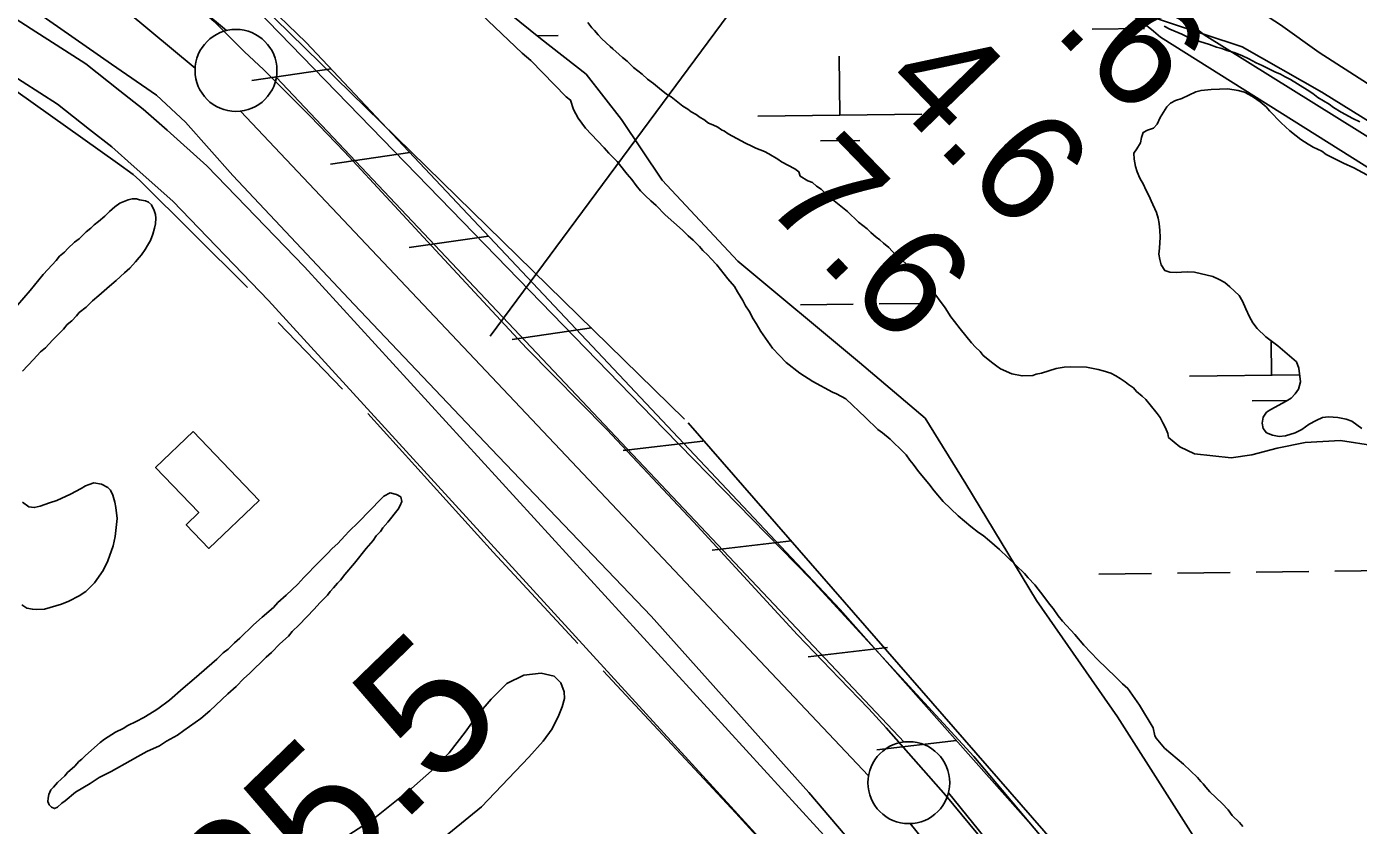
# Model space of a CAD drawing. Extents: x 3704301 to 3742427, y 506229 to 532009.
# Drawn here: x 3726657 to 3727470, y 517127 to 517615 of the extents above; entities that cross this region are included whole.
import ezdxf

# ---------------------------------------------------------------- set-up
doc = ezdxf.new("R2010")
doc.units = 0
for name, color, linetype in [('V-BLDG-OTLN', 7, 'Continuous'), ('V-FLOD-BASE', 7, 'Continuous'), ('V-LEVE-TOET', 7, 'Continuous'), ('V-RIVR-EDGE', 7, 'Continuous'), ('V-RIVR-RANG', 7, 'Continuous'), ('V-RIVR-RANG-IDEN', 7, 'Continuous'), ('V-ROAD-CNTR', 7, 'Continuous'), ('V-RRAP-FSHR', 7, 'Continuous'), ('V-SITE-VEGE', 7, 'Continuous'), ('V-SURV-LINE', 7, 'Continuous'), ('V-TOPO-DPTH', 7, 'Continuous'), ('V-TOPO-MINR', 7, 'Continuous'), ('V-TOPO-SHOR', 7, 'Continuous'), ('V-TOPO-WATR', 7, 'Continuous'), ('V-WETL-SWMP', 7, 'Continuous')]:
    doc.layers.add(name, color=color, linetype=linetype)

msp = doc.modelspace()

# ---------------------------------------------------------------- linework, layer by layer
at = {"layer": 'V-BLDG-OTLN'}
msp.add_lwpolyline([(3726759.02, 517367.47), (3726799.23, 517325.45), (3726768.65, 517296.18), (3726754.79, 517310.66), (3726762.51, 517318.05), (3726736.16, 517345.58)], close=True, dxfattribs=at)
at = {"layer": 'V-FLOD-BASE'}
for points in [[(3727181.79, 517186.75), (3727171.34, 517198.21), (3727153.19, 517217.09), (3727127.78, 517243.41), (3727064.33, 517312.34), (3727011.52, 517368.75), (3726962.41, 517418.44), (3726907.07, 517478.05), (3726851.45, 517538.19), (3726830.51, 517559.99), (3726802.06, 517588.42), (3726790.37, 517599.29), (3726771.96, 517617.62), (3726748.6, 517638.28), (3726735.27, 517649.11), (3726722.49, 517659.95), (3726710.85, 517668.38), (3726666.56, 517699.41), (3726601.02, 517742.17), (3726528.29, 517789.65), (3726447.84, 517841.3), (3726399.41, 517874.13)], [(3727286.68, 517062.86), (3727218.22, 517145.43), (3727181.79, 517186.75)]]:
    msp.add_lwpolyline(points, dxfattribs=at)
at = {"layer": 'V-LEVE-TOET'}
msp.add_line((3727318.26, 517071.03), (3727235.36, 517169.14), dxfattribs=at)
for points in [[(3725945.33, 517914.49), (3726004.19, 517911.57), (3726047.26, 517908.27), (3726126.62, 517901.22), (3726168.71, 517893.81), (3726206.49, 517884.93), (3726268.73, 517865.5), (3726295.39, 517854.72), (3726320.96, 517843.92), (3726373.52, 517820.16), (3726420.98, 517793.56), (3726463.35, 517763.3), (3726609.52, 517661.28), (3726709.19, 517591.6), (3726736.59, 517572.67), (3726754.41, 517556.23), (3726783.23, 517523.74), (3726857.27, 517444.99), (3726940.78, 517356.95), (3727038.52, 517254.84), (3727134.75, 517147.25), (3727164.91, 517111.61)], [(3727235.36, 517169.14), (3727135.66, 517277.6), (3727046.62, 517368.77), (3726916.54, 517502.75), (3726804.61, 517617.85), (3726783.14, 517639.1), (3726768.95, 517651.82), (3726746.99, 517670.6), (3726715.9, 517695.7), (3726707.88, 517700.94), (3726675.27, 517721.64), (3726614.74, 517759.63), (3726497.99, 517838.15), (3726406.35, 517902.31)]]:
    msp.add_lwpolyline(points, dxfattribs=at)
at = {"layer": 'V-RIVR-EDGE'}
msp.add_lwpolyline([(3726622.53, 517961.45), (3726668.71, 517943.93), (3726677.1, 517934.31), (3726707.68, 517921.62), (3726751.44, 517897.5), (3726789.81, 517875.19), (3726824.57, 517852.3), (3726850.36, 517841.43), (3726910.87, 517793.25), (3726943.83, 517767.96), (3726971.42, 517760.08), (3727038.59, 517729.3), (3727066.77, 517715.42), (3727094.37, 517712.35), (3727152.55, 517688.8), (3727190.32, 517671.29), (3727283.3, 517639.85), (3727329.49, 517625.32), (3727399.07, 517602.34), (3727447.63, 517574.61), (3727560.31, 517504.69)], dxfattribs=at)
at = {"layer": 'V-RIVR-RANG'}
msp.add_line((3726940.36, 517425.79), (3727489.32, 518167.79), dxfattribs=at)
at = {"layer": 'V-ROAD-CNTR'}
for points in [[(3726343.51, 517817.69), (3726660.2, 517613.2), (3726693.62, 517591.82), (3726714.4, 517575.44), (3726728.64, 517564.27), (3726743.09, 517551.46), (3726767.42, 517529.71), (3726826.9, 517468.07), (3727182.61, 517078.62), (3727731.66, 516400.01)], [(3726327.23, 517792.48), (3726643.98, 517587.97), (3726676.21, 517567.34), (3726695.86, 517551.86), (3726709.42, 517541.22), (3726723.14, 517529.05), (3726746.6, 517508.08), (3726805.02, 517447.53), (3727149.44, 517070.45)]]:
    msp.add_lwpolyline(points, dxfattribs=at)
at = {"layer": 'V-RRAP-FSHR'}
for p, q in [((3726843.25, 517588.74), (3726794.93, 517581.71)), ((3726891.24, 517537.78), (3726842.92, 517530.75)), ((3726939.23, 517486.81), (3726890.9, 517479.79)), ((3727002.06, 517430.73), (3726953.74, 517423.7)), ((3727070.01, 517361.54), (3727021.5, 517355.96)), ((3727124.17, 517300.79), (3727075.66, 517295.21)), ((3727182.74, 517235.65), (3727134.23, 517230.06)), ((3727224.78, 517178.87), (3727176.27, 517173.29))]:
    msp.add_line(p, q, dxfattribs=at)
for points in [[(3726650.44, 517747.1), (3726729.78, 517684.49), (3726775.57, 517654.98), (3726800.17, 517632.02), (3726827.98, 517604.96), (3727153.85, 517258.87), (3727345.14, 517043.14)], [(3726753.33, 517674.03), (3727058.89, 517375.07)], [(3727061.09, 517372.87), (3727446.71, 516930.49)]]:
    msp.add_lwpolyline(points, dxfattribs=at)
at = {"layer": 'V-SITE-VEGE'}
for points in [[(3727233.54, 517309.52), (3727225.75, 517316.13), (3727216.56, 517324.89), (3727211.23, 517331.29), (3727207.86, 517335.57), (3727201.69, 517343.04), (3727198.32, 517347.58), (3727196.35, 517349.98), (3727194.1, 517353.19), (3727192.7, 517354.79), (3727184.34, 517362.75), (3727179.62, 517366.72), (3727176.85, 517368.83), (3727169.32, 517375.99), (3727157.34, 517387.4), (3727151.55, 517390.53), (3727149.08, 517391.56), (3727137.21, 517398.07), (3727129.2, 517403.04), (3727120.88, 517409.65), (3727116.69, 517413.9), (3727112.5, 517418.42), (3727105.45, 517428.59), (3727102.61, 517433.42), (3727100.63, 517436.37), (3727098.34, 517440.94), (3727096.09, 517444.15), (3727094.37, 517447.37), (3727091.25, 517452.74), (3727089.26, 517455.96), (3727085.34, 517460.76), (3727078.6, 517469.3), (3727074.97, 517473.03), (3727073.01, 517475.16), (3727069.95, 517478.07), (3727067.98, 517480.47), (3727064.08, 517484.19), (3727061.02, 517486.84), (3727057.68, 517490.29), (3727047.1, 517499.83), (3727041.52, 517505.41), (3727038.19, 517508.32), (3727035.12, 517511.24), (3727032.05, 517514.43), (3727029.25, 517517.63), (3727026.71, 517521.38), (3727023.91, 517524.58), (3727019.14, 517530.45), (3727017.73, 517532.32), (3727012.71, 517537.36), (3727009.91, 517540.56), (3727005.73, 517544.82), (3726998.46, 517552.53), (3726993.96, 517558.68), (3726991.1, 517564.05), (3726989.33, 517569.72), (3726986.56, 517571.84), (3726965.07, 517593.9), (3726959.79, 517598.4), (3726934.71, 517622.28)], [(3726999.77, 517617.06), (3727002.3, 517613.86), (3727003.97, 517612.26), (3727006.22, 517609.6), (3727008.45, 517607.2), (3727013.47, 517602.43), (3727015.13, 517601.11), (3727019.02, 517597.66), (3727020.97, 517595.81), (3727023.75, 517593.42), (3727027.66, 517589.71), (3727032.93, 517585.48), (3727036.27, 517582.57), (3727039.87, 517579.94), (3727043.48, 517576.76), (3727047.92, 517573.33), (3727050.68, 517571.77), (3727057.9, 517565.95), (3727060.94, 517564.12), (3727062.88, 517562.54), (3727065.91, 517560.98), (3727068.41, 517559.13), (3727070.62, 517557.83), (3727073.39, 517555.72), (3727076.13, 517554.7), (3727079.17, 517553.14), (3727081.38, 517551.56), (3727083.3, 517550.79), (3727085.52, 517549.21), (3727096, 517543.48), (3727099.86, 517541.67), (3727102.34, 517540.37), (3727107.56, 517538.32), (3727110.31, 517537.03), (3727115.84, 517533.62), (3727118.05, 517532.04), (3727126.05, 517527.88), (3727128.54, 517526.04), (3727129.42, 517523.34), (3727134.12, 517520.46), (3727136.87, 517519.44), (3727139.37, 517517.32), (3727142.13, 517515.48), (3727146.04, 517511.5), (3727158.25, 517501.73), (3727164.94, 517495.36), (3727170.21, 517491.13), (3727172.44, 517489.01), (3727175.78, 517486.1), (3727178, 517484.52), (3727180.23, 517482.4), (3727183.55, 517479.76), (3727185.51, 517477.63), (3727187.18, 517476.03), (3727189.13, 517474.45), (3727191.08, 517472.59), (3727199.16, 517464.89), (3727202.23, 517461.71), (3727203.9, 517460.11), (3727206.4, 517458), (3727209.2, 517454.8), (3727217.92, 517443.04), (3727221.33, 517437.4), (3727223.57, 517434.74), (3727226.95, 517430.19), (3727233.96, 517421.66), (3727236.47, 517419), (3727239.26, 517416.34), (3727241.11, 517413.94), (3727246.89, 517409.18), (3727249.39, 517407.34), (3727251.6, 517405.76), (3727258.48, 517402.66), (3727264.77, 517401.45), (3727271.3, 517401.61), (3727273.45, 517402.48), (3727276.7, 517403.1), (3727285.61, 517406.04), (3727290.49, 517406.71), (3727294.57, 517407.08), (3727304.1, 517406.77), (3727311.21, 517405.31), (3727314.22, 517404.56), (3727318.89, 517403.04), (3727321.92, 517401.49), (3727324.68, 517399.92), (3727327.72, 517397.82), (3727329.67, 517396.23), (3727332.71, 517394.13), (3727334.67, 517392), (3727338.01, 517389.09), (3727340.23, 517386.97), (3727343.03, 517383.77), (3727347.25, 517378.43), (3727348.94, 517376.02), (3727350.65, 517372.8)], [(3726651.94, 517444.7), (3726659.61, 517453.6), (3726667.54, 517463.31), (3726670.45, 517466.37), (3726675.49, 517471.94), (3726677.6, 517474.44), (3726680.53, 517476.96), (3726682.66, 517479.18), (3726686.7, 517483.04), (3726689.47, 517485.17), (3726693.83, 517489.36), (3726696.61, 517491.55), (3726698.57, 517493.72), (3726701.35, 517495.69), (3726705.08, 517498.94), (3726708.06, 517501.73), (3726711.31, 517504.53), (3726714.35, 517506.89), (3726719.37, 517508.81), (3726721.91, 517509.58), (3726724.41, 517509.58), (3726726.38, 517508.98), (3726729.93, 517508.25), (3726731.86, 517507.48), (3726733.53, 517505.89), (3726735.25, 517502.39), (3726736.12, 517499.97), (3726736.18, 517497.79), (3726735.99, 517494.25)], [(3726735.99, 517494.25), (3726735.51, 517491.52), (3726734.51, 517487.96), (3726732.97, 517484.11), (3726731.14, 517481.08), (3726729.84, 517478.6), (3726727.48, 517475.27), (3726726.16, 517473.61), (3726723.77, 517471.1), (3726720.33, 517467.21), (3726717.13, 517464.41), (3726712.08, 517459.66), (3726708.08, 517456.3), (3726701.42, 517450.43), (3726697.69, 517447.34), (3726693.7, 517443.44), (3726689.43, 517440.07), (3726687.85, 517438.12), (3726684.93, 517435.06), (3726682.26, 517432.82), (3726679.88, 517430.04), (3726676.17, 517426.14), (3726673.25, 517423.35), (3726669.01, 517418.62), (3726665.81, 517416.1), (3726661.57, 517411.37), (3726654.94, 517404.41)], [(3727350.65, 517372.8), (3727352.35, 517369.84), (3727353.8, 517366.34), (3727354.13, 517363.9), (3727360.97, 517358.11), (3727370, 517353.87), (3727392.38, 517351.44), (3727404.98, 517353.23), (3727420.51, 517357.33), (3727437.54, 517360.73), (3727459.08, 517361.99), (3727479.99, 517358.79)], [(3726654.98, 517324.43), (3726658.86, 517321.53), (3726662.14, 517321.07), (3726665.65, 517321.97), (3726671.32, 517324.01), (3726675.91, 517325.48), (3726684.25, 517329.23), (3726690.69, 517332.65), (3726693.37, 517334.35), (3726695.53, 517335.21), (3726698.5, 517336.1), (3726703.14, 517335.4), (3726707, 517333.32), (3726708.67, 517331.73), (3726710.1, 517328.77), (3726711.29, 517324.45), (3726711.92, 517321.19), (3726712.63, 517314.41), (3726711.53, 517303.5), (3726710.31, 517297.76), (3726707, 517288.7), (3726704.15, 517282.65), (3726698.9, 517275.18), (3726693.58, 517269.88), (3726689.56, 517267.33), (3726683.12, 517263.91), (3726678.81, 517262.17), (3726671.79, 517260.1), (3726668.27, 517259.19), (3726663.66, 517258.81), (3726660.93, 517259.02), (3726657.65, 517259.75), (3726654.61, 517261.85)], [(3727399.5, 517126.59), (3727397.49, 517128.99), (3727392.96, 517133.3), (3727390.43, 517136.67), (3727386.9, 517140.51), (3727379.37, 517147.68), (3727376.85, 517150.56), (3727375.33, 517152.49), (3727373.82, 517153.92), (3727371.8, 517156.33), (3727363.26, 517164.46), (3727351.78, 517174.31), (3727346.55, 517180.35), (3727345.78, 517181.9), (3727344.84, 517186.78), (3727336.35, 517200.45), (3727330.7, 517208.75), (3727329.3, 517210.62), (3727325.96, 517213.53), (3727321.77, 517217.79), (3727310.91, 517228.13), (3727302.52, 517237.18), (3727296.92, 517243.58), (3727289.37, 517251.83), (3727286.85, 517255.03), (3727283.74, 517259.58), (3727281.5, 517262.25), (3727278.12, 517266.79), (3727272.5, 517274), (3727268.59, 517278.26), (3727266.35, 517280.93), (3727251.02, 517295.53), (3727244.91, 517300.82), (3727241.02, 517303.99), (3727238.25, 517305.83), (3727233.54, 517309.52)], [(3726842.02, 517113.68), (3726868.78, 517130.88), (3726892.28, 517149.73), (3726906.3, 517162.18), (3726915.21, 517171.54), (3726925.04, 517184.13), (3726932.21, 517193.94), (3726940.85, 517204.28), (3726950.5, 517213.65), (3726960.75, 517218.85), (3726971.34, 517220.09), (3726979.29, 517218.31), (3726983.34, 517214.21), (3726985.46, 517208.58), (3726985.55, 517204.63), (3726984.2, 517199.41), (3726982.1, 517194.42), (3726978.1, 517186.17), (3726972.6, 517178.62), (3726963.95, 517168.77), (3726935.04, 517138.43), (3726887.32, 517099.71)]]:
    msp.add_lwpolyline(points, dxfattribs=at)
msp.add_lwpolyline([(3726724.32, 517190.61), (3726728.89, 517192.9), (3726735.32, 517196.86), (3726737.46, 517198.28), (3726744.67, 517203.62), (3726752.93, 517210.9), (3726759.59, 517216.5), (3726773.44, 517228.54), (3726777.43, 517232.44), (3726780.37, 517234.69), (3726784.35, 517238.6), (3726787.55, 517241.39), (3726795.79, 517249.48), (3726801.11, 517254.23), (3726808.04, 517260.12), (3726810.69, 517263.17), (3726815.74, 517267.65), (3726822.93, 517274.36), (3726826.63, 517278.53), (3726829.29, 517281.04), (3726833, 517285.21), (3726840.97, 517293.02), (3726843.89, 517296.09), (3726847.35, 517299.16), (3726851.58, 517303.89), (3726854.24, 517306.67), (3726859.82, 517311.98), (3726866.98, 517319.5), (3726869.11, 517321.46), (3726871.49, 517324.23), (3726875.48, 517328.14), (3726879.24, 517330.13), (3726883.07, 517329.14), (3726885.83, 517327.57), (3726886.44, 517324.87), (3726885.41, 517322.4), (3726884.1, 517320.19), (3726877.77, 517312.14), (3726874.86, 517308.81), (3726873.28, 517306.59), (3726870.63, 517303.81), (3726868.79, 517301.04), (3726864.56, 517296.04), (3726857.43, 517287.17), (3726851.62, 517280.22), (3726848.98, 517276.89), (3726847.12, 517274.94), (3726844.74, 517272.17), (3726842.62, 517269.94), (3726841.04, 517267.72), (3726838.39, 517264.94), (3726836.26, 517262.98), (3726832.82, 517259.09), (3726823.8, 517249.62), (3726819.55, 517245.44), (3726817.17, 517242.66), (3726811.84, 517237.9), (3726806.81, 517232.61), (3726803.61, 517229.82), (3726793.52, 517219.78), (3726790.06, 517216.7), (3726785.27, 517211.96), (3726780.21, 517207.48), (3726769.31, 517197.15), (3726763.72, 517192.39), (3726753.29, 517185.06), (3726749.55, 517182.25), (3726742.84, 517178.55), (3726738.55, 517175.73), (3726730.75, 517172.27), (3726725.38, 517169.15), (3726720.55, 517166.58), (3726709.01, 517160.04), (3726701.76, 517156.33), (3726696.13, 517152.65), (3726687.28, 517147.54), (3726680.88, 517142.22), (3726679.01, 517140.81), (3726676.35, 517138.3), (3726674.47, 517137.44), (3726672.55, 517138.21), (3726671.15, 517139.8), (3726670.29, 517141.69), (3726670.5, 517143.87), (3726671, 517146.06), (3726672.29, 517148.81), (3726673.88, 517150.48), (3726676.26, 517153.26), (3726680.78, 517157.45), (3726682.37, 517159.39), (3726686.9, 517163.31), (3726689.28, 517166.09), (3726691.15, 517167.5), (3726693.27, 517169.72), (3726702.32, 517177.83), (3726704.99, 517179.8), (3726711.69, 517184.05), (3726716.26, 517186.33), (3726719.21, 517188.04)], close=True, dxfattribs=at)
at = {"layer": 'V-SURV-LINE'}
for points in [[(3726724.11, 517658.39), (3726779.46, 517612.18)], [(3726760.24, 517589.15), (3726704.88, 517635.36)], [(3726809.82, 517583.63), (3727192.89, 517178.05)], [(3727171.06, 517157.47), (3726787.99, 517563.04)], [(3727219.93, 517147.12), (3728054.87, 516114.54)], [(3728031.53, 516095.69), (3727196.59, 517128.27)]]:
    msp.add_lwpolyline(points, dxfattribs=at)
for centre in [(3726785.18, 517587.86), (3727195.7, 517153.23)]:
    msp.add_circle(centre, 25, dxfattribs=at)
at = {"layer": 'V-TOPO-DPTH'}
for points in [[(3725540.18, 518390.06), (3726067.98, 518157.83), (3726084.26, 518150.68), (3726100.55, 518143.55), (3726116.85, 518136.44), (3726133.16, 518129.35), (3726220.27, 518091.56), (3726762.29, 517928.85), (3726782.83, 517918.07), (3726803.22, 517907.01), (3727210.79, 517730.76), (3727234.93, 517719.29), (3727323.18, 517674.69), (3727348.71, 517661.12), (3727373.82, 517646.87), (3727398.33, 517631.59), (3727422.44, 517615.63), (3727445.97, 517598.82), (3727890.21, 517313.74)], [(3727890.21, 517313.74), (3727445.97, 517598.82), (3727422.44, 517615.63), (3727398.33, 517631.59), (3727373.82, 517646.87), (3727348.71, 517661.12), (3727323.18, 517674.69), (3727234.93, 517719.29), (3727210.79, 517730.76), (3726803.22, 517907.01), (3726782.83, 517918.07), (3726762.29, 517928.85), (3726220.27, 518091.56), (3726133.16, 518129.35), (3726116.85, 518136.44), (3726100.55, 518143.55), (3726084.26, 518150.68), (3726067.98, 518157.83), (3725540.18, 518390.06)], [(3726115.02, 518102.91), (3726729.64, 517915.43), (3726737.88, 517911.15), (3726746.06, 517906.76), (3726754.15, 517902.18), (3726762.16, 517897.49), (3727254.56, 517656.32), (3727260.67, 517654.6), (3727266.78, 517652.92), (3727272.92, 517651.31), (3727279.06, 517649.73), (3727285.1, 517647.91), (3727290.98, 517645.73), (3727296.63, 517643.01), (3727302.13, 517639.93), (3727331.6, 517621.55), (3727336.21, 517618.48), (3727340.7, 517615.25), (3727345.01, 517611.77), (3727349.18, 517608.12), (3727954.63, 517227.65)]]:
    msp.add_lwpolyline(points, dxfattribs=at)
at = {"layer": 'V-TOPO-MINR'}
for points in [[(3725540.18, 518390.06), (3726067.98, 518157.83), (3726084.26, 518150.68), (3726100.55, 518143.55), (3726116.85, 518136.44), (3726133.16, 518129.35), (3726220.27, 518091.56), (3726762.29, 517928.85), (3726782.83, 517918.07), (3726803.22, 517907.01), (3727210.79, 517730.76), (3727234.93, 517719.29), (3727323.18, 517674.69), (3727348.71, 517661.12), (3727373.82, 517646.87), (3727398.33, 517631.59), (3727422.44, 517615.63), (3727445.97, 517598.82), (3727890.21, 517313.74)], [(3726047.96, 518149.04), (3726070.28, 518139.4), (3726092.57, 518129.73), (3726114.85, 518120), (3726137.11, 518110.24), (3726739.64, 517924.44), (3726753.68, 517917.13), (3726767.56, 517909.53), (3726781.34, 517901.73), (3727238.47, 517693.22), (3727252.49, 517686.59), (3727266.2, 517679.24), (3727328.87, 517642.5), (3727341.06, 517634.94), (3727352.99, 517627.01), (3727364.52, 517618.51), (3727375.79, 517609.63), (3727914.34, 517273.96)]]:
    msp.add_lwpolyline(points, dxfattribs=at)
at = {"layer": 'V-TOPO-SHOR'}
msp.add_line((3726811, 517434.04), (3726850.1, 517393.36), dxfattribs=at)
for points in [[(3726599.3, 517612.03), (3726712.84, 517531.25), (3726722.54, 517524.41), (3726726.43, 517520.69), (3726792.25, 517455.36)], [(3726865.7, 517378.5), (3726942.06, 517293.82), (3726993.76, 517238.21)], [(3727009.13, 517221.44), (3727090.17, 517134.7), (3727129.32, 517091.57), (3727146.49, 517068.31)]]:
    msp.add_lwpolyline(points, dxfattribs=at)
at = {"layer": 'V-TOPO-WATR'}
msp.add_lwpolyline([(3726115.02, 518102.91), (3726729.64, 517915.43), (3726737.88, 517911.15), (3726746.06, 517906.76), (3726754.15, 517902.18), (3726762.16, 517897.49), (3727254.56, 517656.32), (3727260.67, 517654.6), (3727266.78, 517652.92), (3727272.92, 517651.31), (3727279.06, 517649.73), (3727285.1, 517647.91), (3727290.98, 517645.73), (3727296.63, 517643.01), (3727302.13, 517639.93), (3727331.6, 517621.55), (3727336.21, 517618.48), (3727340.7, 517615.25), (3727345.01, 517611.77), (3727349.18, 517608.12), (3727954.63, 517227.65)], dxfattribs=at)
at = {"layer": 'V-WETL-SWMP'}
for p, q in [((3726968.9, 517608.95), (3726981.71, 517609.11)), ((3727307.56, 517613.09), (3727339.56, 517613.48)), ((3727153.63, 517560.47), (3727153.18, 517596.46)), ((3727103.64, 517559.86), (3727203.62, 517561.08)), ((3727141.82, 517544.89), (3727165.82, 517545.18)), ((3727129.65, 517444.74), (3727161.65, 517445.13)), ((3727177.64, 517445.33), (3727209.64, 517445.72)), ((3727417.02, 517401.82), (3727416.76, 517422.88)), ((3727367.03, 517401.21), (3727434.19, 517402.03)), ((3727405.21, 517386.24), (3727426.66, 517386.51)), ((3727311.68, 517280.46), (3727343.67, 517280.85)), ((3727359.67, 517281.05), (3727391.67, 517281.44)), ((3727407.66, 517281.63), (3727439.66, 517282.02)), ((3727455.65, 517282.22), (3727487.65, 517282.61))]:
    msp.add_line(p, q, dxfattribs=at)
for points in [[(3727165.56, 517409.62), (3727091.43, 517471.39), (3727045.1, 517520.8), (3727020.4, 517557.87), (3726998.78, 517585.66), (3726970.98, 517607.28), (3726921.56, 517647.43)], [(3727351.56, 517614.79), (3727354.87, 517612.97), (3727362.29, 517609.89), (3727365.04, 517608.59), (3727373.28, 517605.53), (3727379.04, 517603.76), (3727383.44, 517601.96), (3727386.72, 517601.23), (3727389.74, 517599.94), (3727394.13, 517598.69), (3727398.8, 517596.9), (3727403.2, 517594.83), (3727407.62, 517592.48), (3727411.19, 517590.94), (3727418.91, 517587.04)], [(3727418.91, 517587.04), (3727422.48, 517585.5), (3727425.24, 517583.93), (3727428.54, 517582.38), (3727438.77, 517576.1), (3727442.09, 517573.73), (3727445.14, 517571.36), (3727452.05, 517567.17), (3727454.81, 517565.33), (3727459.51, 517562.46), (3727466.68, 517558.55), (3727470.81, 517556.47)], [(3727480.38, 517521.33), (3727467.14, 517528.35), (3727460.81, 517531.19), (3727453.65, 517534.83), (3727450.34, 517536.65), (3727447.58, 517538.49), (3727442.34, 517541.08), (3727439.3, 517542.91), (3727434.88, 517545.8), (3727432.1, 517547.91), (3727428.22, 517551.08), (3727422.93, 517555.85), (3727415.67, 517563.29), (3727413.71, 517565.69), (3727410.1, 517568.6), (3727405.39, 517572.02), (3727400.43, 517574.62), (3727396.6, 517575.61), (3727390.31, 517576.55), (3727380.25, 517576.3), (3727374.01, 517575.61), (3727370.77, 517574.71), (3727362.16, 517570.69), (3727358.37, 517569.51), (3727355.42, 517567.81), (3727353.03, 517565.57), (3727349.1, 517559.22), (3727347.3, 517555.09), (3727344.91, 517552.58), (3727341.4, 517551.41)], [(3727341.4, 517551.41), (3727338.71, 517549.98), (3727337.7, 517546.97), (3727336.96, 517543.68), (3727334.87, 517540.09), (3727333.03, 517537.33), (3727333.12, 517533.79), (3727334.05, 517529.19), (3727334.94, 517525.94), (3727336.67, 517522.18), (3727338.94, 517518.15), (3727340.38, 517514.92), (3727342.38, 517511.16), (3727343.54, 517508.19), (3727346.71, 517501.19), (3727347.88, 517497.68), (3727348.5, 517494.43), (3727348.88, 517490.09), (3727348.98, 517486.01), (3727348.6, 517479.47), (3727348.15, 517475.65), (3727348.77, 517472.4), (3727349.66, 517469.15), (3727351.93, 517465.67), (3727354.94, 517464.66), (3727358.76, 517464.48), (3727362.02, 517464.83), (3727365.82, 517464.92), (3727369.91, 517464.75), (3727381.13, 517462.03), (3727384.99, 517460.22), (3727388.57, 517458.4), (3727391.63, 517455.75), (3727397.2, 517450.45), (3727399.19, 517446.96), (3727401.21, 517442.38), (3727403.5, 517437.54), (3727405.5, 517433.78), (3727408.31, 517430.31), (3727413.6, 517425.27), (3727420.81, 517419.73), (3727432.21, 517409.94), (3727433.66, 517406.16), (3727434.68, 517397.75), (3727433.43, 517393.37), (3727431.32, 517390.59), (3727428.94, 517387.81), (3727425.98, 517386.11), (3727416.58, 517380.98), (3727413.9, 517379.28), (3727411.8, 517376.24), (3727411.34, 517372.69), (3727411.97, 517369.44), (3727413.94, 517366.77), (3727417.51, 517365.22), (3727421.61, 517364.5), (3727425.41, 517364.87), (3727431.36, 517366.65), (3727435.39, 517368.65), (3727439.93, 517372.03), (3727444.23, 517374.31), (3727448, 517376.03), (3727451.8, 517376.4), (3727457.52, 517375.99), (3727462.45, 517375.02), (3727466.02, 517373.75), (3727469.06, 517371.65), (3727472.11, 517369.27)], [(3727536.18, 516900.02), (3727443.52, 516995.76), (3727387.93, 517091.5), (3727323.07, 517193.42), (3727273.65, 517264.46), (3727230.42, 517335.49), (3727205.71, 517375.65), (3727165.56, 517409.62)]]:
    msp.add_lwpolyline(points, dxfattribs=at)

# ---------------------------------------------------------------- texts
at = {"layer": 'V-RIVR-RANG'}
for s, p in [('3.6', (3727248.26, 517647.34)), ('4.6', (3727176.59, 517577.6)), ('7.6', (3727104.93, 517507.85))]:
    msp.add_text(s, height=67, rotation=314.07833, dxfattribs=at).set_placement(p)
at = {"layer": 'V-RIVR-RANG-IDEN'}
msp.add_text('R-85.5', height=83, rotation=44.12053, dxfattribs=at).set_placement((3726712.57, 516959.23))

doc.saveas('drawing.dxf')
